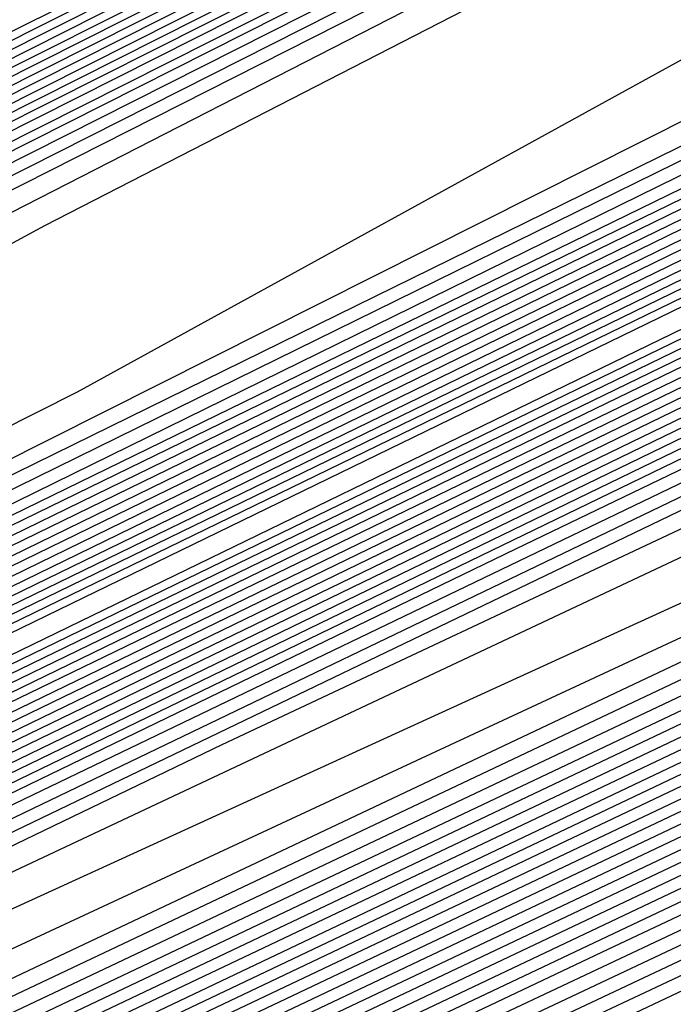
# Model space of a CAD drawing. Extents: x 3249832 to 3255657, y 13789405 to 13793316.
# Tile 505 of 656: x 3254742.37 to 3254743.55, y 13790599.95 to 13790601.71. Entities that reach past the tile are written whole.
import ezdxf

# ---------------------------------------------------------------- set-up
doc = ezdxf.new("R2010")
doc.units = 0
doc.header["$LTSCALE"] = 100
doc.header["$MEASUREMENT"] = 0
for name, color, linetype in [('GRATIO_CON', 10, 'CONTINUOUS'), ('GRATIO_ICON', 7, 'CONTINUOUS'), ('TARGETS_EAST', 7, 'CONTINUOUS')]:
    doc.layers.add(name, color=color, linetype=linetype)

# ---------------------------------------------------------------- blocks, each defined once
blk = doc.blocks.new('Gratio_032316_contours')
at = {"layer": 'GRATIO_CON', "color": 1, "linetype": 'Continuous', "flags": 128}
for points in [[(3254642.139, 13790551.7053), (3254660.6124, 13790560.6687), (3254682.3072, 13790571.2723), (3254700.7352, 13790580.305), (3254711.0317, 13790585.3564), (3254714.825, 13790587.2199), (3254715.3665, 13790587.4896), (3254715.3659, 13790587.4937), (3254715.3657, 13790587.4969), (3254715.3666, 13790587.4975), (3254715.9081, 13790587.7572), (3254719.6861, 13790589.589), (3254729.9352, 13790594.5687), (3254748.2689, 13790603.4881), (3254769.8147, 13790614.0012), (3254788.079, 13790622.9777)], [(3254643.9573, 13790552.6097), (3254661.9705, 13790561.3498), (3254683.1246, 13790571.6892), (3254701.0934, 13790580.4969), (3254711.1333, 13790585.4226), (3254714.8321, 13790587.2398), (3254715.3601, 13790587.5029), (3254715.3596, 13790587.5069), (3254715.3595, 13790587.5098), (3254715.3603, 13790587.5104), (3254715.8805, 13790587.7597), (3254719.5093, 13790589.5191), (3254729.3537, 13790594.3022), (3254746.9632, 13790602.8693), (3254767.6581, 13790612.9672), (3254785.2011, 13790621.5892)], [(3254645.7757, 13790553.5142), (3254663.3285, 13790562.0309), (3254683.9419, 13790572.1067), (3254701.4513, 13790580.6909), (3254711.2342, 13790585.4933), (3254714.8385, 13790587.2659), (3254715.3542, 13790587.5212), (3254715.853, 13790587.7617), (3254719.3325, 13790589.4492), (3254728.7721, 13790594.0356), (3254745.6576, 13790602.2505), (3254765.5015, 13790611.9331), (3254782.3232, 13790620.2006)], [(3254647.5941, 13790554.4186), (3254664.6865, 13790562.712), (3254684.7593, 13790572.5235), (3254701.8095, 13790580.8826), (3254711.336, 13790585.5591), (3254714.8458, 13790587.2852), (3254715.348, 13790587.5339), (3254715.8254, 13790587.7641), (3254719.1557, 13790589.3793), (3254728.1905, 13790593.7691), (3254744.3519, 13790601.6317), (3254763.3449, 13790610.8991), (3254779.4453, 13790618.8121)], [(3254651.2308, 13790556.2274), (3254667.4026, 13790564.0741), (3254686.3942, 13790573.3572), (3254702.526, 13790581.266), (3254711.5395, 13790585.6907), (3254714.8603, 13790587.3239), (3254715.3355, 13790587.5594), (3254715.7702, 13790587.7691), (3254718.8022, 13790589.2396), (3254727.0274, 13790593.236), (3254741.7406, 13790600.3941), (3254759.0318, 13790608.8311), (3254773.6894, 13790616.035)], [(3254653.0492, 13790557.1319), (3254668.7606, 13790564.7552), (3254687.2116, 13790573.774), (3254702.8843, 13790581.4577), (3254711.6412, 13790585.7564), (3254714.8676, 13790587.3433), (3254715.3293, 13790587.5721), (3254715.7426, 13790587.7716), (3254718.6254, 13790589.1697), (3254726.4458, 13790592.9695), (3254740.435, 13790599.7753), (3254756.8752, 13790607.7971), (3254770.8115, 13790614.6465), (3254778.5294, 13790618.5309)], [(3254646.2517, 13790553.9528), (3254654.8675, 13790558.0363), (3254670.1186, 13790565.4362), (3254688.0291, 13790574.1908), (3254703.2426, 13790581.6494), (3254711.743, 13790585.8222), (3254714.8749, 13790587.3627), (3254715.3231, 13790587.5848), (3254715.7151, 13790587.774), (3254718.4486, 13790589.0998), (3254725.8643, 13790592.703), (3254739.1294, 13790599.1565), (3254754.7186, 13790606.7631), (3254767.9336, 13790613.258), (3254775.252, 13790616.9413)], [(3254648.3232, 13790554.9771), (3254656.6859, 13790558.9407), (3254671.4766, 13790566.1173), (3254688.8465, 13790574.6076), (3254703.6008, 13790581.8411), (3254711.8447, 13790585.888), (3254714.8821, 13790587.382), (3254715.3169, 13790587.5976), (3254715.6875, 13790587.7765), (3254718.2718, 13790589.03), (3254725.2827, 13790592.4364), (3254737.8237, 13790598.5377), (3254752.562, 13790605.7291), (3254765.0557, 13790611.8694), (3254771.9746, 13790615.3518)], [(3254652.466, 13790557.0257), (3254660.3226, 13790560.7496), (3254674.1927, 13790567.4794), (3254690.4813, 13790575.4413), (3254704.3173, 13790582.2246), (3254712.0482, 13790586.0196), (3254714.8967, 13790587.4207), (3254715.3044, 13790587.623), (3254715.6323, 13790587.7815), (3254717.9183, 13790588.8903), (3254724.1196, 13790591.9033), (3254735.2124, 13790597.3001), (3254748.2489, 13790603.6611), (3254759.2998, 13790609.0924), (3254765.4198, 13790612.1726), (3254767.5973, 13790613.3706), (3254767.8046, 13790613.628), (3254767.8447, 13790613.807), (3254768.8446, 13790614.4523), (3254771.7623, 13790616.0293)], [(3254651.241, 13790556.5836), (3254654.5375, 13790558.0501), (3254662.141, 13790561.654), (3254675.5507, 13790568.1605), (3254691.2988, 13790575.8581), (3254704.6756, 13790582.4163), (3254712.1499, 13790586.0854), (3254714.904, 13790587.4401), (3254715.2982, 13790587.6357), (3254715.6047, 13790587.7839), (3254717.7415, 13790588.8204), (3254723.538, 13790591.6368), (3254733.9068, 13790596.6813), (3254746.0923, 13790602.627), (3254756.4219, 13790607.7038), (3254762.1424, 13790610.583), (3254764.1778, 13790611.7028), (3254764.3715, 13790611.9434), (3254764.4337, 13790612.1232), (3254765.5415, 13790612.8137), (3254768.7386, 13790614.5249), (3254774.566, 13790617.5186)], [(3254651.548, 13790556.8702), (3254653.3699, 13790557.6315), (3254656.6089, 13790559.0744), (3254663.9594, 13790562.5584), (3254676.9087, 13790568.8416), (3254692.1162, 13790576.2749), (3254705.0338, 13790582.608), (3254712.2517, 13790586.1512), (3254714.9112, 13790587.4594), (3254715.292, 13790587.6484), (3254715.5771, 13790587.7864), (3254717.5647, 13790588.7505), (3254722.9564, 13790591.3703), (3254732.6011, 13790596.0625), (3254743.9357, 13790601.593), (3254753.544, 13790606.3153), (3254758.865, 13790608.9934), (3254760.7582, 13790610.035), (3254760.9385, 13790610.2589), (3254761.0228, 13790610.4394), (3254762.2384, 13790611.1751), (3254765.7149, 13790613.0205), (3254772.0375, 13790616.2604)], [(3254678.2668, 13790569.5227), (3254692.9336, 13790576.6918), (3254705.3921, 13790582.7997), (3254712.3534, 13790586.217), (3254714.9185, 13790587.4788), (3254715.2858, 13790587.6612), (3254715.5496, 13790587.7889), (3254717.3879, 13790588.6807), (3254722.3749, 13790591.1037), (3254731.2955, 13790595.4436), (3254741.7791, 13790600.559), (3254750.666, 13790604.9267), (3254755.5876, 13790607.4038), (3254757.3387, 13790608.3672), (3254757.5054, 13790608.5743), (3254757.6118, 13790608.7556), (3254758.9353, 13790609.5366), (3254762.6912, 13790611.5161), (3254769.509, 13790615.0021), (3254777.6739, 13790619.1394)], [(3254680.9828, 13790570.8848), (3254694.5684, 13790577.5253), (3254706.1082, 13790583.1826), (3254712.556, 13790586.3474), (3254714.9315, 13790587.5159), (3254715.271, 13790587.6858), (3254715.2714, 13790587.6881), (3254715.2722, 13790587.6892), (3254715.2732, 13790587.689), (3254715.4944, 13790587.7945), (3254717.0344, 13790588.541), (3254721.2117, 13790590.5707), (3254728.6842, 13790594.206), (3254737.4659, 13790598.491), (3254744.9102, 13790602.1497), (3254749.0328, 13790604.2246), (3254750.4996, 13790605.0316), (3254750.6393, 13790605.2051), (3254750.7899, 13790605.388), (3254752.329, 13790606.2594), (3254756.6438, 13790608.5072), (3254764.4521, 13790612.4857), (3254773.7947, 13790617.2146)], [(3254682.3408, 13790571.5658), (3254695.3858, 13790577.9421), (3254706.4664, 13790583.3743), (3254712.6576, 13790586.4132), (3254714.9386, 13790587.5352), (3254715.2646, 13790587.6983), (3254715.2651, 13790587.7006), (3254715.2659, 13790587.7017), (3254715.267, 13790587.7016), (3254715.4668, 13790587.797), (3254716.8576, 13790588.4711), (3254720.6302, 13790590.3041), (3254727.3786, 13790593.5872), (3254735.3094, 13790597.457), (3254742.0323, 13790600.7611), (3254745.7554, 13790602.635), (3254747.0801, 13790603.3639), (3254747.2062, 13790603.5205), (3254747.379, 13790603.7042), (3254749.0259, 13790604.6209), (3254753.6201, 13790607.0028), (3254761.9237, 13790611.2275), (3254771.8551, 13790616.2521)], [(3254683.6989, 13790572.2469), (3254696.2032, 13790578.3589), (3254706.8246, 13790583.566), (3254712.7593, 13790586.4789), (3254714.9457, 13790587.5545), (3254715.2583, 13790587.7108), (3254715.2588, 13790587.7131), (3254715.2597, 13790587.7142), (3254715.2608, 13790587.7142), (3254715.4392, 13790587.7994), (3254716.6808, 13790588.4013), (3254720.0486, 13790590.0376), (3254726.0729, 13790592.9684), (3254733.1528, 13790596.423), (3254739.1543, 13790599.3726), (3254742.478, 13790601.0454), (3254743.6606, 13790601.6961), (3254743.7731, 13790601.8359), (3254743.968, 13790602.0204), (3254745.7228, 13790602.9823), (3254750.5964, 13790605.4984), (3254759.3952, 13790609.9692), (3254769.9155, 13790615.2897), (3254779.2011, 13790619.9784)], [(3254685.0569, 13790572.928), (3254697.0206, 13790578.7757), (3254707.1829, 13790583.7577), (3254712.8609, 13790586.5447), (3254714.9528, 13790587.5738), (3254715.2519, 13790587.7234), (3254715.2526, 13790587.7256), (3254715.2535, 13790587.7267), (3254715.2546, 13790587.7269), (3254715.4116, 13790587.8019), (3254716.504, 13790588.3314), (3254719.4671, 13790589.7711), (3254724.7673, 13790592.3496), (3254730.9962, 13790595.389), (3254736.2764, 13790597.9841), (3254739.2006, 13790599.4558), (3254740.241, 13790600.0283), (3254740.3401, 13790600.1513), (3254740.5571, 13790600.3366), (3254742.4197, 13790601.3437), (3254747.5727, 13790603.994), (3254756.8668, 13790608.711), (3254767.9759, 13790614.3273), (3254777.7802, 13790619.2776)], [(3254687.7729, 13790574.2901), (3254698.6554, 13790579.6094), (3254707.8993, 13790584.1411), (3254713.0642, 13790586.6762), (3254714.9671, 13790587.6123), (3254715.2393, 13790587.7484), (3254715.24, 13790587.7505), (3254715.241, 13790587.7518), (3254715.2422, 13790587.7521), (3254715.3565, 13790587.8068), (3254716.1504, 13790588.1917), (3254718.3039, 13790589.238), (3254722.156, 13790591.112), (3254726.683, 13790593.3209), (3254730.5206, 13790595.207), (3254732.6458, 13790596.2766), (3254733.4019, 13790596.6927), (3254733.4739, 13790596.7821), (3254733.7351, 13790596.969), (3254735.8135, 13790598.0666), (3254741.5253, 13790600.9852), (3254751.8099, 13790606.1945), (3254764.0967, 13790612.4024), (3254774.9383, 13790617.8759)], [(3254689.131, 13790574.9712), (3254699.4729, 13790580.0262), (3254708.2575, 13790584.3328), (3254713.1658, 13790586.742), (3254714.9742, 13790587.6316), (3254715.2329, 13790587.761), (3254715.2337, 13790587.763), (3254715.2348, 13790587.7643), (3254715.2359, 13790587.7648), (3254715.3289, 13790587.8092), (3254715.9737, 13790588.1218), (3254717.7224, 13790588.9714), (3254720.8504, 13790590.4932), (3254724.5264, 13790592.2869), (3254727.6426, 13790593.8185), (3254729.3684, 13790594.687), (3254729.9824, 13790595.0249), (3254730.0409, 13790595.0975), (3254730.3242, 13790595.2852), (3254732.5104, 13790596.428), (3254738.5016, 13790599.4807), (3254749.2814, 13790604.9363), (3254762.1571, 13790611.44), (3254773.5174, 13790617.1751)], [(3254690.489, 13790575.6522), (3254700.2903, 13790580.443), (3254708.6157, 13790584.5245), (3254713.2674, 13790586.8077), (3254714.9813, 13790587.6509), (3254715.2266, 13790587.7735), (3254715.2275, 13790587.7755), (3254715.2286, 13790587.7768), (3254715.2297, 13790587.7774), (3254715.3013, 13790587.8117), (3254715.7969, 13790588.0519), (3254717.1408, 13790588.7049), (3254719.5447, 13790589.8744), (3254722.3699, 13790591.2529), (3254724.7647, 13790592.4299), (3254726.091, 13790593.0974), (3254726.5629, 13790593.3571), (3254726.6078, 13790593.4129), (3254726.9132, 13790593.6014), (3254729.2072, 13790594.7894), (3254735.4779, 13790597.9763), (3254746.753, 13790603.6781), (3254760.2175, 13790610.4776), (3254772.0965, 13790616.4743)], [(3254691.847, 13790576.3333), (3254701.1077, 13790580.8598), (3254708.9739, 13790584.7162), (3254713.3691, 13790586.8735), (3254714.9885, 13790587.6701), (3254715.2202, 13790587.7861), (3254715.2212, 13790587.788), (3254715.2224, 13790587.7893), (3254715.2235, 13790587.79), (3254715.2737, 13790587.8141), (3254715.6201, 13790587.9821), (3254716.5592, 13790588.4384), (3254718.2391, 13790589.2556), (3254720.2133, 13790590.2189), (3254721.8868, 13790591.0414), (3254722.8136, 13790591.5079), (3254723.1433, 13790591.6893), (3254723.1747, 13790591.7283), (3254723.5023, 13790591.9176), (3254725.9041, 13790593.1509), (3254732.4543, 13790596.4719), (3254744.2245, 13790602.4199), (3254758.2779, 13790609.5152)], [(3254687.5981, 13790574.316), (3254694.5631, 13790577.6954), (3254702.7425, 13790581.6935), (3254709.6903, 13790585.0996), (3254713.5723, 13790587.005), (3254715.0027, 13790587.7087), (3254715.2076, 13790587.8111), (3254715.2155, 13790587.8162), (3254715.2646, 13790587.8408), (3254715.3952, 13790587.9046), (3254715.6275, 13790588.0179), (3254715.8997, 13790588.1512), (3254716.1297, 13790588.2654), (3254716.6303, 13790588.5199), (3254719.2939, 13790589.8681), (3254726.4082, 13790593.462), (3254739.168, 13790599.9031), (3254754.3988, 13790607.5903), (3254767.8337, 13790614.3719), (3254776.2164, 13790618.6078)], [(3254651.0069, 13790556.9616), (3254655.5123, 13790559.1072), (3254661.3217, 13790561.894), (3254668.1197, 13790565.1602), (3254674.8023, 13790568.3631), (3254680.0684, 13790570.8643), (3254683.1747, 13790572.3015), (3254685.6089, 13790573.4148), (3254689.4165, 13790575.2204), (3254695.9211, 13790578.3765), (3254703.5599, 13790582.1103), (3254710.0485, 13790585.2913), (3254713.674, 13790587.0708), (3254715.0098, 13790587.728), (3254715.2012, 13790587.8237), (3254715.5767, 13790588.0145), (3254718.1988, 13790589.3384), (3254725.3135, 13790592.9288), (3254738.0825, 13790599.3724), (3254753.3307, 13790607.0675), (3254766.7985, 13790613.8657), (3254775.2332, 13790618.1281)], [(3254651.9652, 13790557.4392), (3254656.6382, 13790559.6653), (3254662.6638, 13790562.5558), (3254669.7147, 13790565.9438), (3254676.6453, 13790569.2668), (3254682.1055, 13790571.8639), (3254685.3036, 13790573.3493), (3254687.6804, 13790574.4392), (3254691.2349, 13790576.1249), (3254697.2791, 13790579.0576), (3254704.3773, 13790582.5271), (3254710.4067, 13790585.483), (3254713.7756, 13790587.1366), (3254715.0169, 13790587.7472), (3254715.1948, 13790587.8363), (3254715.5637, 13790588.0238), (3254718.1399, 13790589.3246), (3254725.1298, 13790592.8522), (3254737.6771, 13790599.1838), (3254752.6727, 13790606.7516), (3254765.9448, 13790613.4511), (3254774.3039, 13790617.6754)], [(3254652.9236, 13790557.9168), (3254657.7641, 13790560.2233), (3254664.0059, 13790563.2177), (3254671.3097, 13790566.7274), (3254678.4883, 13790570.1706), (3254684.1427, 13790572.8635), (3254687.4325, 13790574.3972), (3254689.7518, 13790575.4635), (3254693.0532, 13790577.0293), (3254698.6371, 13790579.7386), (3254705.1948, 13790582.9439), (3254710.7649, 13790585.6747), (3254713.8772, 13790587.2023), (3254715.024, 13790587.7665), (3254715.1884, 13790587.8489), (3254715.5508, 13790588.0331), (3254718.0809, 13790589.3107), (3254724.9462, 13790592.7755), (3254737.2717, 13790598.9953), (3254752.0148, 13790606.4357), (3254765.0911, 13790613.0365), (3254773.3746, 13790617.2228)], [(3254651.3, 13790557.2133), (3254654.8403, 13790558.872), (3254660.0158, 13790561.3394), (3254666.6901, 13790564.5414), (3254674.4997, 13790568.2945), (3254682.1743, 13790571.9781), (3254688.2171, 13790574.8626), (3254691.6904, 13790576.4929), (3254693.8947, 13790577.5121), (3254696.69, 13790578.8381), (3254701.3532, 13790581.1008), (3254706.8296, 13790583.7776), (3254711.4814, 13790586.0581), (3254714.0805, 13790587.3339), (3254715.0382, 13790587.8051), (3254715.1756, 13790587.8741), (3254715.5248, 13790588.0517), (3254717.9631, 13790589.2831), (3254724.5788, 13790592.6221), (3254736.4608, 13790598.6182), (3254750.699, 13790605.8039), (3254763.3837, 13790612.2073), (3254771.5159, 13790616.3175)], [(3254652.1439, 13790557.6356), (3254655.7986, 13790559.3495), (3254661.1417, 13790561.8975), (3254668.0321, 13790565.2032), (3254676.0946, 13790569.078), (3254684.0173, 13790572.8819), (3254690.2542, 13790575.8622), (3254693.8193, 13790577.5407), (3254695.9661, 13790578.5364), (3254698.5083, 13790579.7426), (3254702.7112, 13790581.7819), (3254707.647, 13790584.1944), (3254711.8396, 13790586.2498), (3254714.1821, 13790587.3996), (3254715.0454, 13790587.8244), (3254715.1692, 13790587.8867), (3254715.5119, 13790588.061), (3254717.9042, 13790589.2693), (3254724.3952, 13790592.5454), (3254736.0554, 13790598.4297), (3254750.0411, 13790605.488), (3254762.53, 13790611.7927), (3254770.5866, 13790615.8649), (3254774.8217, 13790618.021)], [(3254692.2914, 13790576.8618), (3254695.9482, 13790578.5886), (3254698.0375, 13790579.5607), (3254700.3267, 13790580.647), (3254704.0693, 13790582.4629), (3254708.4644, 13790584.6112), (3254712.1978, 13790586.4415), (3254714.2838, 13790587.4654), (3254715.0525, 13790587.8436), (3254715.1628, 13790587.899), (3254715.1638, 13790587.9005), (3254715.1651, 13790587.902), (3254715.1662, 13790587.9033), (3254715.5018, 13790588.0733), (3254717.8471, 13790589.2573), (3254724.2124, 13790592.4695), (3254735.6502, 13790598.2414), (3254749.3832, 13790605.1722), (3254761.6763, 13790611.3781), (3254769.6572, 13790615.4123), (3254773.9041, 13790617.5743)], [(3254687.7034, 13790574.6894), (3254694.3286, 13790577.8614), (3254698.0771, 13790579.6365), (3254700.109, 13790580.5851), (3254702.1451, 13790581.5514), (3254705.4273, 13790583.144), (3254709.2818, 13790585.0281), (3254712.556, 13790586.6332), (3254714.3854, 13790587.5311), (3254715.0596, 13790587.8629), (3254715.1564, 13790587.9115), (3254715.1574, 13790587.913), (3254715.1587, 13790587.9145), (3254715.1597, 13790587.9158), (3254715.4888, 13790588.0826), (3254717.7882, 13790589.2435), (3254724.0287, 13790592.3929), (3254735.2448, 13790598.0529), (3254748.7253, 13790604.8563), (3254760.8226, 13790610.9635), (3254768.7279, 13790614.9597), (3254772.9866, 13790617.1276)], [(3254691.3894, 13790576.4969), (3254698.4029, 13790579.8606), (3254702.3349, 13790581.7322), (3254704.2518, 13790582.6337), (3254705.7818, 13790583.3603), (3254708.1433, 13790584.5061), (3254710.9167, 13790585.8617), (3254713.2724, 13790587.0166), (3254714.5887, 13790587.6627), (3254715.0738, 13790587.9014), (3254715.1436, 13790587.9366), (3254715.1446, 13790587.938), (3254715.1458, 13790587.9395), (3254715.1469, 13790587.941), (3254715.4628, 13790588.1013), (3254717.6703, 13790589.2159), (3254723.6614, 13790592.2395), (3254734.4339, 13790597.6758), (3254747.4094, 13790604.2245), (3254759.1152, 13790610.1344), (3254766.8692, 13790614.0544), (3254771.1515, 13790616.2343)], [(3254684.0695, 13790572.9958), (3254693.2324, 13790577.4007), (3254700.4401, 13790580.8601), (3254704.4638, 13790582.78), (3254706.3233, 13790583.658), (3254707.6001, 13790584.2647), (3254709.5014, 13790585.1872), (3254711.7343, 13790586.2788), (3254713.6314, 13790587.2092), (3254714.6921, 13790587.7304), (3254715.0837, 13790587.9238), (3254715.1405, 13790587.9531), (3254715.4499, 13790588.1105), (3254717.6114, 13790589.2021), (3254723.4777, 13790592.1629), (3254734.0285, 13790597.4873), (3254746.7515, 13790603.9086), (3254758.2615, 13790609.7198), (3254765.9399, 13790613.6018), (3254770.2339, 13790615.7876), (3254772.3576, 13790616.8983)]]:
    blk.add_lwpolyline(points, dxfattribs=at)
at = {"layer": 'GRATIO_CON', "color": 5, "linetype": 'Continuous', "flags": 128}
for points in [[(3254645.4599, 13790553.036), (3254663.069, 13790561.7623), (3254683.7862, 13790571.9554), (3254701.3959, 13790580.5965), (3254711.2365, 13790585.4241), (3254714.8618, 13790587.205), (3254715.3792, 13790587.4629), (3254715.3785, 13790587.4674), (3254715.3782, 13790587.4709), (3254715.379, 13790587.4719), (3254715.9133, 13790587.7279), (3254719.64, 13790589.5343), (3254729.7495, 13790594.4457), (3254747.8375, 13790603.2357), (3254769.1201, 13790613.5531), (3254787.2186, 13790622.2657)], [(3254649.9599, 13790555.2348), (3254666.4373, 13790563.4004), (3254685.823, 13790572.9383), (3254702.301, 13790581.0241), (3254711.5092, 13790585.5415), (3254714.9015, 13790587.208), (3254715.3856, 13790587.4496), (3254715.3848, 13790587.4542), (3254715.3844, 13790587.458), (3254715.3852, 13790587.4591), (3254715.9013, 13790587.7061), (3254719.4996, 13790589.4499), (3254729.2606, 13790594.1916), (3254746.7248, 13790602.6782), (3254767.2733, 13790612.6396), (3254784.7474, 13790621.0516)], [(3254645.8078, 13790553.0477), (3254654.4599, 13790557.4337), (3254669.8056, 13790565.0385), (3254687.8597, 13790573.9222), (3254703.2055, 13790581.4548), (3254711.7805, 13790585.6657), (3254714.9395, 13790587.2206), (3254715.3915, 13790587.4448), (3254715.8892, 13790587.6839), (3254719.3592, 13790589.3654), (3254728.7717, 13790593.9374), (3254745.612, 13790602.1206), (3254765.4264, 13790611.7261), (3254782.2763, 13790619.8376)], [(3254650.9146, 13790555.5543), (3254658.9599, 13790559.6325), (3254673.1739, 13790566.6765), (3254689.8966, 13790574.9051), (3254704.1107, 13790581.8824), (3254712.0533, 13790585.783), (3254714.9794, 13790587.2235), (3254715.3982, 13790587.4313), (3254715.8776, 13790587.6614), (3254719.2191, 13790589.2805), (3254728.2829, 13790593.683), (3254744.4993, 13790601.563), (3254763.5796, 13790610.8126), (3254779.8051, 13790618.6235)], [(3254649.0895, 13790554.2614), (3254654.3182, 13790556.9458), (3254657.5919, 13790558.6919), (3254661.1283, 13790560.5677), (3254667.9599, 13790564.0302), (3254679.9106, 13790569.9526), (3254693.9704, 13790576.8709), (3254705.921, 13790582.737), (3254712.5988, 13790586.0165), (3254715.0585, 13790587.2285), (3254715.4093, 13790587.4057), (3254715.4091, 13790587.4086), (3254715.4097, 13790587.4091), (3254715.4114, 13790587.4072), (3254715.8544, 13790587.617), (3254718.939, 13790589.1106), (3254727.3053, 13790593.1741), (3254742.2739, 13790600.4477), (3254759.8859, 13790608.9855), (3254774.8628, 13790616.1954)], [(3254652.9316, 13790556.1611), (3254659.0279, 13790559.2737), (3254662.7531, 13790561.2358), (3254666.2352, 13790563.0744), (3254672.4599, 13790566.2291), (3254683.2789, 13790571.5906), (3254696.0073, 13790577.8537), (3254706.8262, 13790583.1644), (3254712.8717, 13790586.1333), (3254715.0984, 13790587.2306), (3254715.416, 13790587.3911), (3254715.416, 13790587.3939), (3254715.4167, 13790587.3946), (3254715.4184, 13790587.393), (3254715.843, 13790587.5942), (3254718.799, 13790589.0255), (3254726.8166, 13790592.9197), (3254741.1612, 13790599.8901), (3254758.039, 13790608.072), (3254772.3917, 13790614.9813)], [(3254648.5889, 13790553.912), (3254656.7738, 13790558.0608), (3254663.7375, 13790561.6017), (3254667.9142, 13790563.7796), (3254671.342, 13790565.581), (3254676.9599, 13790568.4279), (3254686.6472, 13790573.2286), (3254698.0442, 13790578.8366), (3254707.7315, 13790583.5918), (3254713.1445, 13790586.2502), (3254715.1383, 13790587.2327), (3254715.4228, 13790587.3765), (3254715.4229, 13790587.3793), (3254715.4236, 13790587.3802), (3254715.4253, 13790587.3788), (3254715.8315, 13790587.5713), (3254718.659, 13790588.9404), (3254726.3278, 13790592.6653), (3254740.0485, 13790599.3324), (3254756.1922, 13790607.1585), (3254769.9205, 13790613.7673), (3254777.6832, 13790617.4194)], [(3254651.4104, 13790555.3035), (3254660.616, 13790559.9605), (3254668.4472, 13790563.9297), (3254673.0754, 13790566.3235), (3254676.4489, 13790568.0877), (3254681.4599, 13790570.6267), (3254690.0155, 13790574.8666), (3254700.0811, 13790579.8195), (3254708.6367, 13790584.0191), (3254713.4173, 13790586.367), (3254715.1783, 13790587.2348), (3254715.4296, 13790587.362), (3254715.4297, 13790587.3647), (3254715.4306, 13790587.3657), (3254715.4323, 13790587.3646), (3254715.8201, 13790587.5485), (3254718.5189, 13790588.8554), (3254725.8391, 13790592.4108), (3254738.9357, 13790598.7748), (3254754.3453, 13790606.2449), (3254767.4494, 13790612.5532), (3254774.8722, 13790616.0455)], [(3254647.5106, 13790553.2224), (3254657.0534, 13790558.0863), (3254668.3003, 13790563.7598), (3254677.8665, 13790568.5857), (3254683.3978, 13790571.4112), (3254686.6626, 13790573.101), (3254690.46, 13790575.0244), (3254696.7522, 13790578.1426), (3254704.1549, 13790581.7852), (3254710.4471, 13790584.8739), (3254713.963, 13790586.6006), (3254715.2582, 13790587.2389), (3254715.4431, 13790587.3328), (3254715.4435, 13790587.3354), (3254715.4445, 13790587.3367), (3254715.4462, 13790587.3361), (3254715.7971, 13790587.5028), (3254718.2389, 13790588.6852), (3254724.8615, 13790591.9019), (3254736.7103, 13790597.6595), (3254750.6516, 13790604.4179), (3254762.5071, 13790610.1251), (3254769.2501, 13790613.2977), (3254772.4608, 13790614.7267)], [(3254691.7695, 13790575.6077), (3254694.96, 13790577.2233), (3254700.1205, 13790579.7806), (3254706.1918, 13790582.7681), (3254711.3523, 13790585.3012), (3254714.2359, 13790586.7174), (3254715.2981, 13790587.241), (3254715.4499, 13790587.3183), (3254715.4504, 13790587.3208), (3254715.4515, 13790587.3223), (3254715.4532, 13790587.3219), (3254715.7857, 13790587.4799), (3254718.0989, 13790588.6002), (3254724.3728, 13790591.6475), (3254735.5976, 13790597.1019), (3254748.8048, 13790603.5044), (3254760.036, 13790608.911), (3254766.439, 13790611.9238), (3254769.587, 13790613.3281), (3254772.1591, 13790614.4553)], [(3254687.2858, 13790573.2417), (3254693.7202, 13790576.4989), (3254696.8763, 13790578.1144), (3254699.46, 13790579.4221), (3254703.4888, 13790581.4187), (3254708.2287, 13790583.751), (3254712.2575, 13790585.7286), (3254714.5087, 13790586.8342), (3254715.338, 13790587.2431), (3254715.4567, 13790587.3037), (3254715.4573, 13790587.3062), (3254715.4584, 13790587.3078), (3254715.4602, 13790587.3077), (3254715.7742, 13790587.4571), (3254717.9589, 13790588.5151), (3254723.884, 13790591.393), (3254734.4849, 13790596.5443), (3254746.9579, 13790602.5908), (3254757.5648, 13790607.6969), (3254763.628, 13790610.5499), (3254766.7132, 13790611.9296), (3254769.4468, 13790613.139), (3254773.8018, 13790615.1582)], [(3254691.9954, 13790575.5697), (3254698.8813, 13790579.0427), (3254701.9832, 13790580.621), (3254703.96, 13790581.621), (3254706.8571, 13790583.0567), (3254710.2655, 13790584.7338), (3254713.1627, 13790586.1559), (3254714.7816, 13790586.951), (3254715.378, 13790587.2452), (3254715.4634, 13790587.2891), (3254715.4641, 13790587.2915), (3254715.4654, 13790587.2933), (3254715.4671, 13790587.2935), (3254715.7628, 13790587.4342), (3254717.8189, 13790588.43), (3254723.3953, 13790591.1386), (3254733.3722, 13790595.9866), (3254745.1111, 13790601.6773), (3254755.0937, 13790606.4829), (3254760.817, 13790609.176), (3254763.8393, 13790610.531), (3254766.7345, 13790611.8227), (3254771.4153, 13790614)], [(3254687.5111, 13790573.2582), (3254701.4147, 13790580.2257), (3254709.2037, 13790584.1304), (3254712.1969, 13790585.6344), (3254712.96, 13790586.0188), (3254713.5937, 13790586.3332), (3254714.3394, 13790586.7008), (3254714.9737, 13790587.0132), (3254715.3288, 13790587.1891), (3254715.4606, 13790587.2552), (3254715.4811, 13790587.2651), (3254715.7399, 13790587.3885), (3254717.5388, 13790588.2599), (3254722.4177, 13790590.6297), (3254731.1468, 13790594.8713), (3254741.4174, 13790599.8502), (3254750.1514, 13790604.0547), (3254755.1949, 13790606.4282), (3254758.0917, 13790607.7338), (3254761.31, 13790609.19), (3254766.6422, 13790611.6836), (3254773.1773, 13790614.7751)], [(3254650.9017, 13790554.6653), (3254658.8371, 13790558.7771), (3254673.0892, 13790565.9887), (3254689.8746, 13790574.4203), (3254704.1484, 13790581.5711), (3254712.1263, 13790585.5666), (3254715.0665, 13790587.04), (3254715.4881, 13790587.251), (3254715.7284, 13790587.3657), (3254717.3988, 13790588.1749), (3254721.929, 13790590.3752), (3254730.0341, 13790594.3137), (3254739.5705, 13790598.9367), (3254747.6802, 13790602.8407), (3254752.3838, 13790605.0543), (3254755.2179, 13790606.3353), (3254758.5977, 13790607.8737), (3254764.2556, 13790610.5253), (3254771.1907, 13790613.8082)], [(3254652.1037, 13790555.2502), (3254659.8925, 13790559.2859), (3254673.8812, 13790566.3638), (3254690.3563, 13790574.639), (3254704.3657, 13790581.6567), (3254712.195, 13790585.5772), (3254715.0794, 13790587.0229), (3254715.4916, 13790587.2315), (3254715.4923, 13790587.2341), (3254715.4936, 13790587.2363), (3254715.4952, 13790587.2371), (3254715.717, 13790587.343), (3254717.2588, 13790588.0898), (3254721.4402, 13790590.1208), (3254728.9214, 13790593.7561), (3254737.7237, 13790598.0232), (3254745.2091, 13790601.6266), (3254749.5728, 13790603.6804), (3254752.344, 13790604.9367), (3254755.8855, 13790606.5574), (3254761.8691, 13790609.3671), (3254769.2041, 13790612.8413), (3254776.1088, 13790616.118)], [(3254650.5295, 13790554.2765), (3254653.3056, 13790555.8352), (3254660.9478, 13790559.7949), (3254674.6731, 13790566.7396), (3254690.838, 13790574.8591), (3254704.5835, 13790581.7451), (3254712.2651, 13790585.5926), (3254715.0949, 13790587.012), (3254715.4992, 13790587.2173), (3254715.4997, 13790587.2202), (3254715.5008, 13790587.2224), (3254715.5022, 13790587.2231), (3254715.7056, 13790587.3202), (3254717.1188, 13790588.0047), (3254720.9515, 13790589.8664), (3254727.8087, 13790593.1984), (3254735.8769, 13790597.1097), (3254742.7379, 13790600.4126), (3254746.7617, 13790602.3065), (3254749.4702, 13790603.5381), (3254753.1732, 13790605.2411), (3254759.4825, 13790608.2089), (3254767.2174, 13790611.8744), (3254774.4989, 13790615.3301)], [(3254653.0399, 13790555.5064), (3254655.7096, 13790557.0052), (3254663.0585, 13790560.8129), (3254676.257, 13790567.4911), (3254691.8012, 13790575.2992), (3254705.0188, 13790581.9215), (3254712.405, 13790585.6223), (3254715.1255, 13790586.9884), (3254715.5137, 13790587.187), (3254715.5139, 13790587.1907), (3254715.5149, 13790587.1935), (3254715.5162, 13790587.1948), (3254715.6827, 13790587.2745), (3254716.8387, 13790587.8346), (3254719.9739, 13790589.3575), (3254725.5832, 13790592.0832), (3254732.1832, 13790595.2826), (3254737.7956, 13790597.9844), (3254741.1396, 13790599.5586), (3254743.7225, 13790600.741), (3254747.7487, 13790602.6085), (3254754.7095, 13790605.8925), (3254763.2441, 13790609.9406), (3254771.2789, 13790613.7544)], [(3254692.2829, 13790575.5193), (3254705.2366, 13790582.0098), (3254712.4751, 13790585.6374), (3254715.1409, 13790586.9771), (3254715.5211, 13790587.1724), (3254715.5211, 13790587.1764), (3254715.522, 13790587.1793), (3254715.5233, 13790587.1807), (3254715.6712, 13790587.2517), (3254716.6987, 13790587.7496), (3254719.4852, 13790589.103), (3254724.4705, 13790591.5255), (3254730.3363, 13790594.3691), (3254735.3245, 13790596.7704), (3254738.3286, 13790598.1847), (3254740.8487, 13790599.3424), (3254745.0364, 13790601.2922), (3254752.3229, 13790604.7343), (3254761.2575, 13790608.9736), (3254769.6689, 13790612.9665), (3254775.8378, 13790615.8811)], [(3254677.8408, 13790568.2426), (3254692.7645, 13790575.7394), (3254705.4543, 13790582.0981), (3254712.5451, 13790585.6526), (3254715.1564, 13790586.9658), (3254715.5285, 13790587.1578), (3254715.5284, 13790587.1621), (3254715.5291, 13790587.1652), (3254715.5303, 13790587.1667), (3254715.6598, 13790587.2289), (3254716.5587, 13790587.6645), (3254718.9964, 13790588.8486), (3254723.3578, 13790590.9679), (3254728.4895, 13790593.4556), (3254732.8533, 13790595.5563), (3254735.5176, 13790596.8108), (3254737.9749, 13790597.9438), (3254742.3242, 13790599.9759), (3254749.9364, 13790603.5761), (3254759.2708, 13790608.0067), (3254768.0589, 13790612.1786), (3254774.5039, 13790615.224)], [(3254678.6327, 13790568.6184), (3254693.2462, 13790575.9595), (3254705.672, 13790582.1864), (3254712.6152, 13790585.6677), (3254715.1718, 13790586.9544), (3254715.5359, 13790587.1432), (3254715.5356, 13790587.1479), (3254715.5363, 13790587.151), (3254715.5373, 13790587.1526), (3254715.6484, 13790587.2061), (3254716.4187, 13790587.5794), (3254718.5077, 13790588.5941), (3254722.2451, 13790590.4102), (3254726.6426, 13790592.542), (3254730.3822, 13790594.3422), (3254732.7065, 13790595.4369), (3254735.101, 13790596.5452), (3254739.6119, 13790598.6596), (3254747.5498, 13790602.4179), (3254757.2842, 13790607.0398), (3254766.4489, 13790611.3907), (3254773.17, 13790614.5669)], [(3254680.2165, 13790569.3699), (3254694.2095, 13790576.3997), (3254706.1075, 13790582.363), (3254712.7553, 13790585.698), (3254715.2027, 13790586.9318), (3254715.5507, 13790587.114), (3254715.5501, 13790587.1193), (3254715.5505, 13790587.1228), (3254715.5514, 13790587.1245), (3254715.6255, 13790587.1605), (3254716.1386, 13790587.4093), (3254717.5302, 13790588.0852), (3254720.0197, 13790589.295), (3254722.9489, 13790590.715), (3254725.4399, 13790591.9141), (3254727.0844, 13790592.6891), (3254729.3534, 13790593.7481), (3254734.1874, 13790596.027), (3254742.7767, 13790600.1014), (3254753.3109, 13790605.106), (3254763.2289, 13790609.8149), (3254770.5022, 13790613.2526), (3254775.2309, 13790615.445)], [(3254681.0084, 13790569.7457), (3254694.6911, 13790576.6198), (3254706.3252, 13790582.4514), (3254712.8253, 13790585.7131), (3254715.2181, 13790586.9205), (3254715.5581, 13790587.0994), (3254715.5573, 13790587.105), (3254715.5577, 13790587.1086), (3254715.5585, 13790587.1105), (3254715.614, 13790587.1377), (3254715.9986, 13790587.3243), (3254717.0414, 13790587.8308), (3254718.907, 13790588.7373), (3254721.1021, 13790589.8014), (3254722.9687, 13790590.7), (3254724.2734, 13790591.3152), (3254726.4795, 13790592.3495), (3254731.4751, 13790594.7106), (3254740.3902, 13790598.9432), (3254751.3242, 13790604.1391), (3254761.6189, 13790609.027), (3254769.1683, 13790612.5955), (3254774.0756, 13790614.8726)], [(3254681.8003, 13790570.1215), (3254695.1728, 13790576.8399), (3254706.5429, 13790582.5397), (3254712.8954, 13790585.7283), (3254715.2336, 13790586.9092), (3254715.5655, 13790587.0848), (3254715.5646, 13790587.0908), (3254715.5648, 13790587.0945), (3254715.5655, 13790587.0964), (3254715.6026, 13790587.1149), (3254715.8586, 13790587.2392), (3254716.5526, 13790587.5763), (3254717.7943, 13790588.1797), (3254719.2552, 13790588.8879), (3254720.4976, 13790589.486), (3254721.4623, 13790589.9413), (3254723.6057, 13790590.9509), (3254728.7628, 13790593.3943), (3254738.0036, 13790597.785), (3254749.3376, 13790603.1722), (3254760.0089, 13790608.2391), (3254767.8344, 13790611.9384), (3254772.9202, 13790614.3002)], [(3254682.5923, 13790570.4972), (3254695.6546, 13790577.0593), (3254706.7614, 13790582.6258), (3254712.967, 13790585.7384), (3254715.2513, 13790586.8898), (3254715.5753, 13790587.0598), (3254715.5732, 13790587.0655), (3254715.5718, 13790587.0702), (3254715.5712, 13790587.0742), (3254715.5713, 13790587.0777), (3254715.5719, 13790587.0805), (3254715.5725, 13790587.0824), (3254715.5912, 13790587.0921), (3254715.7186, 13790587.1542), (3254716.0639, 13790587.3219), (3254716.6816, 13790587.6221), (3254717.4084, 13790587.9744), (3254718.0264, 13790588.2719), (3254718.6513, 13790588.5674), (3254720.7319, 13790589.5523), (3254726.0506, 13790592.078), (3254735.6171, 13790596.6268), (3254747.3509, 13790602.2053)], [(3254684.1761, 13790571.2487), (3254696.618, 13790577.4994), (3254707.1969, 13790582.802), (3254713.1074, 13790585.7679), (3254715.2826, 13790586.8659), (3254715.5906, 13790587.0293), (3254715.5881, 13790587.0358), (3254715.5865, 13790587.0411), (3254715.5857, 13790587.0455), (3254715.5857, 13790587.0491), (3254715.5862, 13790587.0517), (3254715.5868, 13790587.0533), (3254715.8668, 13790587.1867), (3254717.823, 13790588.1171), (3254723.1317, 13790590.6428), (3254732.719, 13790595.2041), (3254744.5101, 13790600.8106), (3254755.6802, 13790606.114), (3254763.9812, 13790610.0377), (3254769.4727, 13790612.5918), (3254772.7913, 13790614.058)], [(3254684.968, 13790571.6245), (3254697.0997, 13790577.7194), (3254707.4147, 13790582.8902), (3254713.1775, 13790585.7827), (3254715.2982, 13790586.854), (3254715.5983, 13790587.014), (3254715.5956, 13790587.0209), (3254715.5938, 13790587.0266), (3254715.5929, 13790587.0311), (3254715.5928, 13790587.0347), (3254715.5933, 13790587.0371), (3254715.5941, 13790587.0382), (3254715.8655, 13790587.1668), (3254717.7598, 13790588.067), (3254722.9002, 13790590.5119), (3254732.1888, 13790594.9308), (3254743.6448, 13790600.3775), (3254754.5666, 13790605.5623), (3254762.7944, 13790609.4506), (3254768.3357, 13790612.0281), (3254771.74, 13790613.536)], [(3254685.7599, 13790572.0002), (3254697.5813, 13790577.9395), (3254707.6325, 13790582.9783), (3254713.2477, 13790585.7974), (3254715.3139, 13790586.8421), (3254715.6059, 13790586.9987), (3254715.6031, 13790587.0061), (3254715.6012, 13790587.0121), (3254715.6002, 13790587.0168), (3254715.6, 13790587.0202), (3254715.6005, 13790587.0224), (3254715.6014, 13790587.0231), (3254715.8641, 13790587.1469), (3254717.6967, 13790588.0169), (3254722.6687, 13790590.3811), (3254731.6586, 13790594.6574), (3254742.7795, 13790599.9444), (3254753.4529, 13790605.0106), (3254761.6075, 13790608.8634), (3254767.1987, 13790611.4645), (3254770.6888, 13790613.014), (3254772.5688, 13790613.737)], [(3254686.5518, 13790572.376), (3254698.063, 13790578.1595), (3254707.8503, 13790583.0665), (3254713.3179, 13790585.8122), (3254715.3295, 13790586.8301), (3254715.6136, 13790586.9834), (3254715.6106, 13790586.9912), (3254715.6085, 13790586.9975), (3254715.6074, 13790587.0024), (3254715.6072, 13790587.0058), (3254715.6076, 13790587.0078), (3254715.6086, 13790587.008), (3254715.8627, 13790587.127), (3254717.6335, 13790587.9669), (3254722.4373, 13790590.2503), (3254731.1285, 13790594.3841), (3254741.9141, 13790599.5112), (3254752.3392, 13790604.4589), (3254760.4207, 13790608.2763), (3254766.0618, 13790610.9008), (3254769.6376, 13790612.4919), (3254771.5699, 13790613.2422)], [(3254688.1357, 13790573.1275), (3254699.0263, 13790578.5996), (3254708.2858, 13790583.2427), (3254713.4583, 13790585.8417), (3254715.3608, 13790586.8063), (3254715.6289, 13790586.9528), (3254715.6255, 13790586.9616), (3254715.6232, 13790586.9685), (3254715.6219, 13790586.9736), (3254715.6215, 13790586.977), (3254715.6219, 13790586.9785), (3254715.6231, 13790586.9779), (3254715.86, 13790587.0872), (3254717.5072, 13790587.8667), (3254721.9744, 13790589.9887), (3254730.0682, 13790593.8374), (3254740.1834, 13790598.645), (3254750.1119, 13790603.3555)], [(3254688.9276, 13790573.5033), (3254699.508, 13790578.8196), (3254708.5036, 13790583.3309), (3254713.5284, 13790585.8564), (3254715.3764, 13790586.7943), (3254715.6366, 13790586.9375), (3254715.633, 13790586.9467), (3254715.6306, 13790586.954), (3254715.6292, 13790586.9593), (3254715.6287, 13790586.9626), (3254715.6291, 13790586.9638), (3254715.6304, 13790586.9628), (3254715.8586, 13790587.0673), (3254717.444, 13790587.8166), (3254721.7429, 13790589.8578), (3254729.538, 13790593.5641), (3254739.3181, 13790598.2119), (3254748.9983, 13790602.8038)], [(3254689.7195, 13790573.8791), (3254699.9897, 13790579.0397), (3254708.7214, 13790583.419), (3254713.5986, 13790585.8712), (3254715.392, 13790586.7824), (3254715.6442, 13790586.9223), (3254715.6405, 13790586.9319), (3254715.638, 13790586.9394), (3254715.6364, 13790586.9449), (3254715.6358, 13790586.9482), (3254715.6363, 13790586.9492), (3254715.6377, 13790586.9477), (3254715.8573, 13790587.0474), (3254717.3809, 13790587.7665), (3254721.5114, 13790589.727), (3254729.0078, 13790593.2907), (3254738.4527, 13790597.7787), (3254747.8846, 13790602.2521)], [(3254690.5114, 13790574.2548), (3254700.4713, 13790579.2597), (3254708.9392, 13790583.5072), (3254713.6688, 13790585.8859), (3254715.4077, 13790586.7705), (3254715.6519, 13790586.907), (3254715.648, 13790586.917), (3254715.6453, 13790586.9249), (3254715.6437, 13790586.9305), (3254715.643, 13790586.9338), (3254715.6434, 13790586.9345), (3254715.6449, 13790586.9327), (3254715.8559, 13790587.0275), (3254717.3177, 13790587.7164), (3254721.28, 13790589.5962), (3254728.4777, 13790593.0174), (3254737.5874, 13790597.3456), (3254746.7709, 13790601.7004)], [(3254692.0952, 13790575.0064), (3254701.4347, 13790579.6998), (3254709.3748, 13790583.6834), (3254713.8091, 13790585.9154), (3254715.439, 13790586.7467), (3254715.6673, 13790586.8766), (3254715.6632, 13790586.8877), (3254715.661, 13790586.8953), (3254715.6608, 13790586.8982), (3254715.8536, 13790586.9865), (3254717.1914, 13790587.6161), (3254720.817, 13790589.3346), (3254727.4174, 13790592.4707), (3254735.8567, 13790596.4794), (3254744.5436, 13790600.597), (3254752.1128, 13790604.1664)], [(3254685.2199, 13790571.5024), (3254692.8871, 13790575.3821), (3254701.9163, 13790579.9198), (3254709.5925, 13790583.7716), (3254713.8793, 13790585.9301), (3254715.4546, 13790586.7347), (3254715.6749, 13790586.8612), (3254715.6706, 13790586.8725), (3254715.6682, 13790586.8802), (3254715.6682, 13790586.8829), (3254715.8522, 13790586.9665), (3254717.1283, 13790587.566), (3254720.5856, 13790589.2037), (3254726.8872, 13790592.1973), (3254734.9913, 13790596.0463), (3254743.4299, 13790600.0453), (3254750.9259, 13790603.5792)], [(3254686.2753, 13790572.0114), (3254693.679, 13790575.7579), (3254702.398, 13790580.1398), (3254709.8103, 13790583.8597), (3254713.9495, 13790585.9449), (3254715.4703, 13790586.7228), (3254715.6826, 13790586.8457), (3254715.6781, 13790586.8572), (3254715.6757, 13790586.8649), (3254715.6756, 13790586.8673), (3254715.851, 13790586.9463), (3254717.0652, 13790587.5158), (3254720.3542, 13790589.0728), (3254726.3571, 13790591.924), (3254734.126, 13790595.6131), (3254742.3163, 13790599.4936), (3254749.7391, 13790602.9921)], [(3254687.3306, 13790572.5204), (3254694.471, 13790576.1337), (3254702.8797, 13790580.3599), (3254710.0281, 13790583.9478), (3254714.0197, 13790585.9596), (3254715.486, 13790586.7106), (3254715.6904, 13790586.8298), (3254715.6861, 13790586.841), (3254715.6838, 13790586.8481), (3254715.6839, 13790586.8501), (3254715.8505, 13790586.9246), (3254717.0026, 13790587.4646), (3254720.1229, 13790588.9415), (3254725.827, 13790591.6505), (3254733.2607, 13790595.18), (3254741.2026, 13790598.9419), (3254748.5522, 13790602.4049)], [(3254689.4412, 13790573.5385), (3254696.0548, 13790576.8852), (3254703.843, 13790580.8), (3254710.4637, 13790584.1241), (3254714.1601, 13790585.9891), (3254715.5173, 13790586.6864), (3254715.7061, 13790586.798), (3254715.7019, 13790586.8086), (3254715.7, 13790586.8146), (3254715.7004, 13790586.8156), (3254715.8494, 13790586.8813), (3254716.8773, 13790587.3622), (3254719.6605, 13790588.6789), (3254724.7668, 13790591.1035), (3254731.53, 13790594.3137), (3254738.9753, 13790597.8385), (3254746.1785, 13790601.2307)], [(3254690.4965, 13790574.0475), (3254696.8467, 13790577.2609), (3254704.3247, 13790581.02), (3254710.6814, 13790584.2123), (3254714.2303, 13790586.0038), (3254715.533, 13790586.6743), (3254715.714, 13790586.7821), (3254715.7099, 13790586.7923), (3254715.7081, 13790586.7978), (3254715.7087, 13790586.7983), (3254715.8489, 13790586.8596), (3254716.8147, 13790587.311), (3254719.4293, 13790588.5476), (3254724.2367, 13790590.83), (3254730.6646, 13790593.8806), (3254737.8616, 13790597.2868), (3254744.9917, 13790600.6435)]]:
    blk.add_lwpolyline(points, dxfattribs=at)
at = {"layer": 'GRATIO_ICON', "color": 7, "linetype": 'Continuous', "flags": 128}
for points in [[(3254649.4124, 13790555.323), (3254666.0445, 13790563.393), (3254685.5768, 13790572.9403), (3254702.1678, 13790581.0743), (3254711.4377, 13790585.6249), (3254714.8531, 13790587.3046), (3254715.3418, 13790587.5467), (3254715.7978, 13790587.7666), (3254718.979, 13790589.3094), (3254727.609, 13790593.5026), (3254743.0463, 13790601.0129), (3254761.1884, 13790609.8651), (3254776.5674, 13790617.4236)], [(3254650.3946, 13790556.0014), (3254658.5043, 13790559.8452), (3254672.8347, 13790566.7984), (3254689.6639, 13790575.0245), (3254703.9591, 13790582.0328), (3254711.9464, 13790585.9538), (3254714.8894, 13790587.4014), (3254715.3107, 13790587.6103), (3254715.6599, 13790587.779), (3254718.095, 13790588.9601), (3254724.7011, 13790592.1699), (3254736.5181, 13790597.9189), (3254750.4054, 13790604.6951), (3254762.1777, 13790610.4809), (3254768.6972, 13790613.7622), (3254771.0169, 13790615.0384), (3254771.2377, 13790615.3126)], [(3254679.6248, 13790570.2037), (3254693.751, 13790577.1084), (3254705.75, 13790582.9909), (3254712.4544, 13790586.2816), (3254714.9243, 13790587.4967), (3254715.2773, 13790587.6732), (3254715.2777, 13790587.6756), (3254715.2784, 13790587.6767), (3254715.2794, 13790587.6764), (3254715.5219, 13790587.7921), (3254717.2111, 13790588.6109), (3254721.7933, 13790590.8372), (3254729.9899, 13790594.8248), (3254739.6225, 13790599.525), (3254747.7881, 13790603.5382), (3254752.3102, 13790605.8142), (3254753.9192, 13790606.6994), (3254754.0723, 13790606.8897), (3254754.2009, 13790607.0718), (3254755.6321, 13790607.898), (3254759.6675, 13790610.0116), (3254766.9806, 13790613.7439), (3254775.7343, 13790618.177)], [(3254686.4149, 13790573.609), (3254697.838, 13790579.1925), (3254707.5411, 13790583.9494), (3254712.9625, 13790586.6105), (3254714.96, 13790587.593), (3254715.2456, 13790587.7359), (3254715.2463, 13790587.7381), (3254715.2473, 13790587.7393), (3254715.2484, 13790587.7395), (3254715.384, 13790587.8043), (3254716.3272, 13790588.2615), (3254718.8855, 13790589.5045), (3254723.4617, 13790591.7308), (3254728.8396, 13790594.355), (3254733.3985, 13790596.5955), (3254735.9232, 13790597.8662), (3254736.8215, 13790598.3605), (3254736.907, 13790598.4667), (3254737.1461, 13790598.6528), (3254739.1166, 13790599.7051), (3254744.549, 13790602.4896), (3254754.3383, 13790607.4528), (3254766.0363, 13790613.3649), (3254776.3593, 13790618.5768)], [(3254685.7798, 13790573.4116), (3254693.205, 13790577.0144), (3254701.9251, 13790581.2767), (3254709.3321, 13790584.9079), (3254713.4707, 13790586.9393), (3254714.9956, 13790587.6894), (3254715.2139, 13790587.7986), (3254715.2149, 13790587.8005), (3254715.2162, 13790587.8019), (3254715.2173, 13790587.8026), (3254715.2461, 13790587.8166), (3254715.4433, 13790587.9122), (3254715.9777, 13790588.1718), (3254716.9333, 13790588.637), (3254718.0552, 13790589.1862), (3254719.0038, 13790589.6573), (3254719.8847, 13790590.1096), (3254722.5847, 13790591.4891), (3254729.4359, 13790594.9632), (3254741.6976, 13790601.1604), (3254756.3385, 13790608.5526), (3254769.2546, 13790615.0727), (3254777.3138, 13790619.1453)], [(3254650.456, 13790556.7909), (3254653.8819, 13790558.3944), (3254658.8899, 13790560.7814), (3254665.348, 13790563.8795), (3254672.9047, 13790567.5109), (3254680.3313, 13790571.0744), (3254686.1799, 13790573.8631), (3254689.5614, 13790575.445), (3254691.8232, 13790576.4878), (3254694.8716, 13790577.9337), (3254699.9952, 13790580.4197), (3254706.0122, 13790583.3608), (3254711.1231, 13790585.8664), (3254713.9789, 13790587.2681), (3254715.0311, 13790587.7858), (3254715.182, 13790587.8615), (3254715.5378, 13790588.0424), (3254718.022, 13790589.2969), (3254724.7625, 13790592.6988), (3254736.8662, 13790598.8068), (3254751.3569, 13790606.1198), (3254764.2374, 13790612.6219), (3254772.4452, 13790616.7702)], [(3254689.5464, 13790575.5932), (3254696.3658, 13790578.861), (3254700.206, 13790580.6843), (3254702.1804, 13790581.6094), (3254703.9634, 13790582.4559), (3254706.7853, 13790583.8251), (3254710.0993, 13790585.4449), (3254712.9142, 13790586.8249), (3254714.487, 13790587.5969), (3254715.0667, 13790587.8821), (3254715.15, 13790587.924), (3254715.151, 13790587.9255), (3254715.1523, 13790587.927), (3254715.1533, 13790587.9284), (3254715.4758, 13790588.0919), (3254717.7293, 13790589.2297), (3254723.845, 13790592.3162), (3254734.8393, 13790597.8643), (3254748.0673, 13790604.5404), (3254759.9689, 13790610.549), (3254767.7985, 13790614.507), (3254772.069, 13790616.681)], [(3254652.4307, 13790556.1481), (3254656.0215, 13790558.061), (3254663.4599, 13790561.8314), (3254676.5423, 13790568.3146), (3254691.9335, 13790575.888), (3254705.0159, 13790582.3099), (3254712.3263, 13790585.9001), (3254715.0195, 13790587.2261), (3254715.4051, 13790587.4175), (3254715.8661, 13790587.6387), (3254719.079, 13790589.1955), (3254727.7941, 13790593.4286), (3254743.3866, 13790601.0054), (3254761.7327, 13790609.8991), (3254777.334, 13790617.4094)], [(3254645.557, 13790552.2637), (3254654.2319, 13790556.6949), (3254664.4581, 13790561.8601), (3254673.1568, 13790566.2577), (3254678.2366, 13790568.8673), (3254681.5558, 13790570.5944), (3254685.96, 13790572.8256), (3254693.3838, 13790576.5046), (3254702.118, 13790580.8023), (3254709.5419, 13790584.4465), (3254713.6902, 13790586.4838), (3254715.2182, 13790587.2369), (3254715.4363, 13790587.3474), (3254715.4366, 13790587.35), (3254715.4375, 13790587.3512), (3254715.4393, 13790587.3504), (3254715.8086, 13790587.5256), (3254718.3789, 13790588.7703), (3254725.3503, 13790592.1564), (3254737.823, 13790598.2172), (3254752.4985, 13790605.3314), (3254764.9782, 13790611.3391), (3254772.0611, 13790614.6716)], [(3254683.6689, 13790571.3585), (3254696.7051, 13790577.8977), (3254704.0425, 13790581.5866), (3254707.09, 13790583.1278), (3254708.46, 13790583.82), (3254710.2254, 13790584.695), (3254712.3024, 13790585.7173), (3254714.0678, 13790586.5839), (3254715.0544, 13790587.0684), (3254715.4179, 13790587.2476), (3254715.4702, 13790587.2747), (3254715.471, 13790587.2769), (3254715.4723, 13790587.2788), (3254715.4741, 13790587.2793), (3254715.7513, 13790587.4114), (3254717.6788, 13790588.345), (3254722.9065, 13790590.8841), (3254732.2595, 13790595.429), (3254743.2642, 13790600.7638), (3254752.6225, 13790605.2688)], [(3254651.7847, 13790554.8915), (3254654.5076, 13790556.4202), (3254662.0031, 13790560.3039), (3254675.4651, 13790567.1153), (3254691.3196, 13790575.0792), (3254704.8011, 13790581.8331), (3254712.335, 13790585.6071), (3254715.1101, 13790586.9997), (3254715.5062, 13790587.2016), (3254715.5066, 13790587.205), (3254715.5077, 13790587.2076), (3254715.5092, 13790587.2088), (3254715.6941, 13790587.2973), (3254716.9787, 13790587.9197), (3254720.4627, 13790589.6119), (3254726.696, 13790592.6408), (3254734.03, 13790596.1961), (3254740.2668, 13790599.1985), (3254743.9507, 13790600.9325), (3254746.5964, 13790602.1395), (3254750.4609, 13790603.9248), (3254757.096, 13790607.0507), (3254765.2308, 13790610.9075), (3254772.8889, 13790614.5422)], [(3254679.4246, 13790568.9942), (3254693.7278, 13790576.1796), (3254705.8897, 13790582.2747), (3254712.6852, 13790585.6828), (3254715.1872, 13790586.9431), (3254715.5433, 13790587.1286), (3254715.5429, 13790587.1336), (3254715.5434, 13790587.1369), (3254715.5444, 13790587.1386), (3254715.6369, 13790587.1833), (3254716.2787, 13790587.4944), (3254718.0189, 13790588.3397), (3254721.1324, 13790589.8526), (3254724.7958, 13790591.6285), (3254727.911, 13790593.1282), (3254729.8955, 13790594.063), (3254732.2272, 13790595.1466), (3254736.8996, 13790597.3433), (3254745.1633, 13790601.2597), (3254755.2975, 13790606.0729), (3254764.8389, 13790610.6028), (3254771.8361, 13790613.9098)], [(3254683.3842, 13790570.8729), (3254696.1363, 13790577.2794), (3254706.9791, 13790582.7139), (3254713.0372, 13790585.7532), (3254715.2669, 13790586.8778), (3254715.5829, 13790587.0446), (3254715.5806, 13790587.0506), (3254715.5791, 13790587.0557), (3254715.5784, 13790587.0599), (3254715.8668, 13790587.2007), (3254717.8851, 13790588.1638), (3254723.3626, 13790590.7721), (3254733.249, 13790595.477), (3254745.3755, 13790601.2437), (3254756.7939, 13790606.6657), (3254765.1681, 13790610.6249), (3254770.6097, 13790613.1555), (3254773.8425, 13790614.5801)], [(3254687.3437, 13790572.7518), (3254698.5447, 13790578.3795), (3254708.0681, 13790583.1546), (3254713.3881, 13790585.8269), (3254715.3451, 13790586.8182), (3254715.6212, 13790586.9681), (3254715.6181, 13790586.9764), (3254715.6159, 13790586.983), (3254715.6147, 13790586.988), (3254715.6143, 13790586.9914), (3254715.6148, 13790586.9931), (3254715.6159, 13790586.993), (3254715.8614, 13790587.1071), (3254717.5703, 13790587.9168), (3254722.2058, 13790590.1195), (3254730.5983, 13790594.1107), (3254741.0488, 13790599.0781), (3254751.2256, 13790603.9072), (3254759.2338, 13790607.6892), (3254764.9248, 13790610.3372), (3254768.5864, 13790611.9699), (3254770.5711, 13790612.7474), (3254771.4904, 13790612.9949)], [(3254691.3033, 13790574.6306), (3254700.953, 13790579.4797), (3254709.157, 13790583.5953), (3254713.739, 13790585.9006), (3254715.4233, 13790586.7586), (3254715.6595, 13790586.8917), (3254715.6555, 13790586.9022), (3254715.6527, 13790586.9104), (3254715.6509, 13790586.9161), (3254715.6502, 13790586.9194), (3254715.6506, 13790586.9199), (3254715.6522, 13790586.9176), (3254715.8545, 13790587.0076), (3254717.2545, 13790587.6664), (3254721.0485, 13790589.4654), (3254727.9475, 13790592.744), (3254736.722, 13790596.9125), (3254745.6573, 13790601.1487)], [(3254688.3859, 13790573.0294), (3254695.2629, 13790576.5094), (3254703.3613, 13790580.5799), (3254710.2459, 13790584.036), (3254714.0899, 13790585.9743), (3254715.5017, 13790586.6985), (3254715.6983, 13790586.8139), (3254715.694, 13790586.8248), (3254715.6919, 13790586.8313), (3254715.6921, 13790586.8328), (3254715.8499, 13790586.903), (3254716.9399, 13790587.4134), (3254719.8917, 13790588.8102), (3254725.2969, 13790591.377), (3254732.3953, 13790594.7468), (3254740.0889, 13790598.3902), (3254747.3654, 13790601.8178)]]:
    blk.add_lwpolyline(points, dxfattribs=at)

msp = doc.modelspace()

# ---------------------------------------------------------------- block references
at = {"layer": 'TARGETS_EAST'}
msp.add_blockref('Gratio_032316_contours', (0, 0), dxfattribs=at)

doc.saveas('drawing.dxf')
